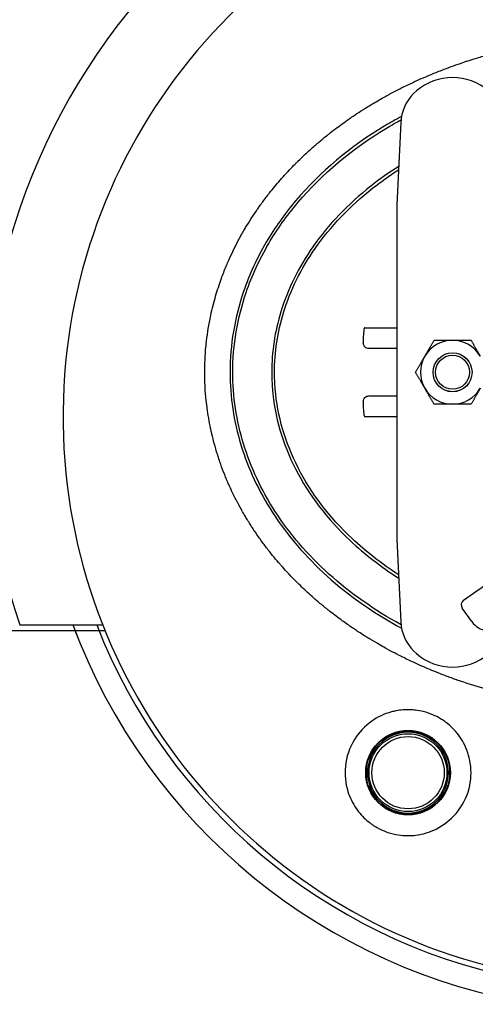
# Model space of a CAD drawing. Header units: inches. Extents: x 24 to 1128, y -94 to 748.
# Tile 471 of 573: x 931 to 942, y 131 to 153. Entities that reach past the tile are written whole.
import ezdxf

# ---------------------------------------------------------------- set-up
doc = ezdxf.new("R2010")
doc.units = ezdxf.units.IN
doc.header["$LTSCALE"] = 32
doc.header["$MEASUREMENT"] = 0
doc.layers.add('Visible (ANSI)', color=7, linetype='Continuous', lineweight=30)

msp = doc.modelspace()

# ---------------------------------------------------------------- linework, layer by layer
at = {"layer": 'Visible (ANSI)'}
for p, q in [((940.03021, 150.9263), (939.94166, 149.07504)), ((939.94166, 149.07504), (939.94166, 147.11467)), ((939.94166, 147.11467), (939.94166, 143.51258)), ((939.21805, 146.31362), (939.94166, 146.31362)), ((939.18611, 146.06362), (939.18611, 145.96987)), ((939.94166, 145.84487), (939.3101, 145.84487)), ((941.43881, 140.18893), (948.5814, 145.24322)), ((939.3101, 144.78237), (939.94166, 144.78237)), ((939.18611, 144.65737), (939.18611, 144.56362)), ((939.94166, 144.31362), (939.21805, 144.31362)), ((939.94166, 143.51258), (939.94166, 141.55221)), ((939.94166, 141.55221), (940.03021, 139.70095)), ((941.62559, 139.70857), (941.40897, 140.01469)), ((932.71246, 139.50112), (896.83416, 139.50112)), ((933.38479, 139.50112), (896.83416, 139.50112)), ((931.467, 139.63562), (933.33085, 139.63562))]:
    msp.add_line(p, q, dxfattribs=at)
for centre, radius in [((941.19166, 145.31362), 0.43764), ((941.19166, 145.31362), 0.4375), ((941.19166, 145.31362), 0.38194), ((940.19166, 136.31362), 0.95), ((940.19166, 136.31362), 0.93437), ((940.19166, 136.31362), 0.875), ((940.19166, 136.31362), 0.8125)]:
    msp.add_circle(centre, radius, dxfattribs=at)
for centre, radius, start, end in [((945.19166, 144.31362), 14.5, 101.940544, 198.821487), ((945.19166, 144.31362), 12.75, 103.608961, 257.832657), ((941.19166, 150.68862), 1.25, 49.428759, 130.571241), ((941.02907, 150.87852), 1, 130.571241, 172.034452), ((941.19166, 145.31362), 0.719, 90.036232, 150.036232), ((941.19166, 145.31362), 0.719, 30.036232, 90.036232), ((941.19166, 145.31362), 0.719, 150.036232, 210.036232), ((941.19166, 145.31362), 0.719, 210.036232, 270.036232), ((941.19166, 145.31362), 0.719, 270.036232, 330.036232), ((941.51101, 140.08689), 0.125, 125.284259, 215.284259), ((942.03374, 139.99739), 0.5, 215.284259, 305.284259), ((945.19166, 144.31362), 13.375, 200.472453, 260.876039), ((945.19166, 144.31362), 13.375, 201.088717, 201.951756), ((945.19166, 144.31362), 12.875, 201.305447, 258.337129), ((941.02907, 139.74873), 1, 187.965548, 229.428759), ((941.19166, 139.93862), 1.25, 229.428759, 310.571241), ((940.19166, 136.31362), 0.9075, 90, 270), ((940.19166, 136.31362), 0.9075, 270, 90)]:
    msp.add_arc(centre, radius, start, end, dxfattribs=at)
for centre, major_axis, start_param, end_param in [((939.21805, 146.06362), (0, 0.25), 0, 1.57079633), ((939.21805, 144.56362), (0, -0.25), 4.71238898, 6.28318531)]:
    msp.add_ellipse(centre, major_axis=major_axis, ratio=0.12777778, start_param=start_param, end_param=end_param, dxfattribs=at)
for points, knots in [([(935.62437, 145.31362), (935.62437, 145.50311), (935.63331, 145.69367), (935.65109, 145.88269), (935.65234, 145.896), (935.65364, 145.90929), (935.65498, 145.92258), (935.65571, 145.92991), (935.65647, 145.93723), (935.65723, 145.94456), (935.67698, 146.13376), (935.70554, 146.32165), (935.74267, 146.50783), (935.74388, 146.5139), (935.7451, 146.51998), (935.74633, 146.52605), (935.75064, 146.54732), (935.75506, 146.56857), (935.75959, 146.5898), (935.77583, 146.66583), (935.7935, 146.74159), (935.81259, 146.81701), (935.81319, 146.81937), (935.81379, 146.82173), (935.81439, 146.82409), (935.84854, 146.95836), (935.88708, 147.09122), (935.92981, 147.22244), (935.95024, 147.28517), (935.97164, 147.34759), (935.994, 147.40965), (935.99543, 147.41364), (935.99688, 147.41763), (935.99832, 147.42162), (936.03178, 147.51394), (936.06735, 147.60548), (936.10493, 147.69609), (936.10771, 147.70279), (936.1105, 147.70948), (936.1133, 147.71617), (936.12982, 147.75564), (936.14673, 147.79494), (936.16401, 147.83405), (936.22694, 147.97651), (936.29487, 148.11658), (936.36726, 148.25374), (936.37328, 148.26515), (936.37933, 148.27653), (936.38541, 148.28789), (936.40868, 148.33137), (936.43239, 148.37455), (936.45654, 148.41742), (936.47666, 148.45315), (936.49711, 148.48871), (936.51788, 148.5241), (936.52568, 148.53739), (936.53352, 148.55065), (936.54141, 148.56389), (936.62403, 148.70254), (936.71148, 148.8383), (936.80265, 148.97002), (936.82023, 148.99542), (936.83799, 149.02073), (936.85592, 149.04594), (936.86711, 149.06168), (936.87837, 149.07737), (936.88969, 149.09302), (936.93946, 149.16184), (936.99048, 149.22985), (937.04251, 149.2968), (937.05538, 149.31336), (937.06831, 149.32985), (937.08129, 149.34627), (937.11886, 149.39378), (937.1569, 149.44071), (937.19532, 149.48697), (937.27692, 149.58523), (937.36184, 149.6824), (937.44869, 149.77698), (937.46441, 149.79411), (937.4802, 149.81115), (937.49605, 149.8281), (937.53999, 149.87511), (937.58434, 149.9214), (937.62884, 149.96677), (937.64163, 149.97981), (937.65449, 149.99283), (937.66743, 150.00584), (937.6842, 150.0227), (937.70109, 150.03954), (937.71808, 150.05632), (937.77226, 150.10985), (937.82749, 150.16291), (937.88335, 150.21509), (937.95436, 150.28143), (938.02638, 150.34636), (938.09842, 150.40913), (938.11027, 150.41946), (938.12217, 150.42977), (938.13412, 150.44007), (938.15278, 150.45615), (938.17156, 150.47219), (938.19045, 150.48818), (938.25307, 150.54121), (938.31687, 150.59367), (938.38125, 150.6451), (938.40074, 150.66067), (938.42028, 150.67614), (938.43986, 150.69151), (938.49275, 150.73302), (938.5459, 150.77375), (938.59895, 150.81349), (938.69717, 150.88706), (938.79856, 150.9598), (938.90105, 151.0302), (938.92131, 151.04411), (938.9416, 151.05794), (938.96193, 151.07166), (939.0163, 151.10837), (939.07084, 151.14436), (939.12521, 151.17943), (939.14105, 151.18965), (939.15695, 151.19984), (939.17292, 151.21001), (939.19313, 151.22287), (939.21344, 151.23569), (939.23384, 151.24846), (939.29232, 151.28507), (939.35152, 151.32123), (939.41105, 151.35673), (939.49822, 151.4087), (939.58613, 151.45923), (939.67352, 151.50771), (939.69533, 151.51981), (939.71722, 151.53185), (939.7392, 151.54383), (939.75913, 151.55469), (939.77912, 151.56549), (939.79917, 151.57624), (939.87627, 151.61757), (939.95427, 151.65807), (940.03286, 151.69759), (940.05248, 151.70745), (940.07213, 151.71726), (940.09182, 151.72699), (940.09626, 151.72919), (940.10071, 151.73139), (940.10516, 151.73358), (940.15017, 151.75576), (940.19525, 151.77757), (940.24032, 151.79897), (940.37173, 151.86136), (940.50469, 151.92107), (940.63867, 151.97795), (940.65701, 151.98573), (940.67537, 151.99347), (940.69374, 152.00114), (940.73691, 152.01918), (940.78017, 152.03692), (940.82351, 152.05437), (940.86557, 152.0713), (940.90775, 152.08796), (940.95004, 152.10437), (940.96753, 152.11115), (940.98504, 152.11789), (941.00258, 152.12458), (941.14115, 152.1775), (941.28085, 152.22759), (941.42127, 152.27477), (941.4766, 152.29337), (941.53209, 152.31153), (941.58773, 152.32926), (941.60322, 152.33419), (941.61872, 152.33909), (941.63424, 152.34396), (941.7269, 152.37304), (941.81993, 152.40092), (941.91326, 152.42758), (941.9276, 152.43168), (941.94194, 152.43575), (941.95629, 152.43978), (941.98128, 152.44682), (942.00628, 152.45376), (942.03131, 152.46062), (942.21161, 152.51004), (942.39322, 152.55506), (942.57569, 152.59566), (942.58744, 152.59828), (942.59919, 152.60087), (942.61095, 152.60345), (942.62441, 152.6064), (942.63787, 152.60933), (942.65134, 152.61223), (942.73796, 152.6309), (942.82478, 152.64859), (942.91179, 152.6653), (942.92213, 152.66729), (942.93248, 152.66926), (942.94283, 152.67122), (943.05464, 152.69238), (943.16675, 152.71192), (943.27911, 152.72986), (943.38334, 152.7465), (943.4878, 152.76176), (943.59242, 152.77563), (943.59981, 152.77661), (943.60721, 152.77759), (943.6146, 152.77855), (943.71374, 152.79152), (943.81302, 152.80324), (943.9124, 152.81373), (943.92032, 152.81456), (943.92824, 152.81539), (943.93616, 152.81621), (943.942, 152.81682), (943.94783, 152.81742), (943.95367, 152.81801), (944.15215, 152.83827), (944.35125, 152.85363), (944.55041, 152.8641), (944.57615, 152.86545), (944.60191, 152.86672), (944.6277, 152.86791), (944.63034, 152.86803), (944.63298, 152.86815), (944.63562, 152.86827), (944.74831, 152.87341), (944.8615, 152.87699), (944.97469, 152.879), (944.97553, 152.87901), (944.97638, 152.87903), (944.97723, 152.87904), (945.04849, 152.88029), (945.11975, 152.88092), (945.19089, 152.88092), (945.19115, 152.88092), (945.1914, 152.88092), (945.19166, 152.88092)], [0.713770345, 0.713770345, 0.713770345, 0.713770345, 0.723953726, 0.723953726, 0.723953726, 0.724670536, 0.724670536, 0.724670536, 0.725065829, 0.725065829, 0.725065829, 0.735280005, 0.735280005, 0.735280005, 0.73561331, 0.73561331, 0.73561331, 0.736781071, 0.736781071, 0.736781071, 0.740963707, 0.740963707, 0.740963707, 0.7410946, 0.7410946, 0.7410946, 0.748544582, 0.748544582, 0.748544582, 0.752105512, 0.752105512, 0.752105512, 0.752334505, 0.752334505, 0.752334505, 0.757635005, 0.757635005, 0.757635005, 0.758026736, 0.758026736, 0.758026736, 0.760339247, 0.760339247, 0.760339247, 0.768763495, 0.768763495, 0.768763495, 0.769463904, 0.769463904, 0.769463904, 0.772143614, 0.772143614, 0.772143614, 0.77437648, 0.77437648, 0.77437648, 0.775215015, 0.775215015, 0.775215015, 0.783997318, 0.783997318, 0.783997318, 0.785690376, 0.785690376, 0.785690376, 0.786746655, 0.786746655, 0.786746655, 0.791390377, 0.791390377, 0.791390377, 0.792538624, 0.792538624, 0.792538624, 0.795860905, 0.795860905, 0.795860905, 0.802916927, 0.802916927, 0.802916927, 0.804194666, 0.804194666, 0.804194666, 0.807738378, 0.807738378, 0.807738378, 0.808756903, 0.808756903, 0.808756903, 0.810077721, 0.810077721, 0.810077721, 0.814289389, 0.814289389, 0.814289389, 0.819643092, 0.819643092, 0.819643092, 0.820523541, 0.820523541, 0.820523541, 0.821898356, 0.821898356, 0.821898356, 0.826456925, 0.826456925, 0.826456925, 0.82783697, 0.82783697, 0.82783697, 0.831564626, 0.831564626, 0.831564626, 0.838466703, 0.838466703, 0.838466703, 0.839830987, 0.839830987, 0.839830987, 0.843480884, 0.843480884, 0.843480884, 0.844543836, 0.844543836, 0.844543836, 0.845889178, 0.845889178, 0.845889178, 0.849746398, 0.849746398, 0.849746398, 0.85539408, 0.85539408, 0.85539408, 0.85680352, 0.85680352, 0.85680352, 0.858081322, 0.858081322, 0.858081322, 0.862993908, 0.862993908, 0.862993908, 0.864220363, 0.864220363, 0.864220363, 0.864497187, 0.864497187, 0.864497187, 0.867299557, 0.867299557, 0.867299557, 0.875469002, 0.875469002, 0.875469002, 0.876587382, 0.876587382, 0.876587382, 0.879214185, 0.879214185, 0.879214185, 0.881763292, 0.881763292, 0.881763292, 0.882817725, 0.882817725, 0.882817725, 0.891152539, 0.891152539, 0.891152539, 0.894436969, 0.894436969, 0.894436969, 0.895351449, 0.895351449, 0.895351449, 0.90081404, 0.90081404, 0.90081404, 0.901653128, 0.901653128, 0.901653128, 0.903114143, 0.903114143, 0.903114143, 0.913641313, 0.913641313, 0.913641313, 0.9143192, 0.9143192, 0.9143192, 0.915095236, 0.915095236, 0.915095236, 0.920086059, 0.920086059, 0.920086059, 0.920679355, 0.920679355, 0.920679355, 0.927089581, 0.927089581, 0.927089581, 0.933036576, 0.933036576, 0.933036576, 0.933456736, 0.933456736, 0.933456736, 0.939090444, 0.939090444, 0.939090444, 0.939539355, 0.939539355, 0.939539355, 0.939870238, 0.939870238, 0.939870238, 0.951116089, 0.951116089, 0.951116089, 0.952569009, 0.952569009, 0.952569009, 0.952717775, 0.952717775, 0.952717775, 0.959065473, 0.959065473, 0.959065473, 0.959112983, 0.959112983, 0.959112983, 0.963109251, 0.963109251, 0.963109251, 0.963123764, 0.963123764, 0.963123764, 0.963123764]), ([(940.04666, 151.06517), (939.91955, 150.99664), (939.79458, 150.92547), (938.89787, 150.38624), (938.21573, 149.81725), (937.4184, 148.8719), (937.19746, 148.56125), (936.79906, 147.88242), (936.62763, 147.51154), (936.29571, 146.54194), (936.19166, 145.92798), (936.19166, 145.31362)], [-0.947401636, -0.947401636, -0.947401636, -0.947401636, -0.894959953, -0.894959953, -0.564026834, -0.564026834, -0.414642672, -0.414642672, -0.251325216, -0.251325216, 0, 0, 0, 0]), ([(936.25416, 145.31362), (936.25416, 145.92099), (936.357, 146.528), (936.68536, 147.4872), (936.855, 147.85426), (937.2495, 148.52643), (937.46836, 148.8342), (938.25866, 149.77121), (938.93542, 150.33589), (939.81265, 150.86341), (939.923, 150.92663), (940.03507, 150.98778)], [0, 0, 0, 0, 0.251325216, 0.251325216, 0.414642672, 0.414642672, 0.564026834, 0.564026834, 0.894959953, 0.894959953, 0.941678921, 0.941678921, 0.941678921, 0.941678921]), ([(939.9832, 149.94187), (939.76364, 149.80223), (939.55397, 149.65374), (938.84095, 149.09134), (938.40152, 148.63123), (937.73184, 147.67263), (937.48882, 147.17936), (937.19791, 146.22609), (937.12916, 145.76987), (937.12916, 145.31362)], [2.274273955, 2.274273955, 2.274273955, 2.274273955, 2.381378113, 2.381378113, 2.658967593, 2.658967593, 2.916592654, 2.916592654, 3.141592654, 3.141592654, 3.141592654, 3.141592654]), ([(937.19166, 145.31362), (937.19166, 145.76362), (937.25945, 146.21361), (937.54658, 147.15453), (937.78659, 147.64186), (938.44898, 148.59003), (938.88408, 149.04575), (939.57973, 149.59446), (939.77521, 149.73375), (939.97954, 149.86532)], [-3.141592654, -3.141592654, -3.141592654, -3.141592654, -2.916592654, -2.916592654, -2.658967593, -2.658967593, -2.381378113, -2.381378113, -2.280389, -2.280389, -2.280389, -2.280389]), ([(939.3101, 145.84487), (939.29453, 145.84487), (939.27792, 145.84801), (939.24737, 145.86077), (939.23343, 145.87039), (939.21141, 145.89258), (939.20187, 145.90664), (939.18922, 145.93744), (939.18611, 145.95418), (939.18611, 145.96987)], [0.478393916, 0.478393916, 0.478393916, 0.478393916, 0.597992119, 0.597992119, 0.717590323, 0.717590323, 0.837188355, 0.837188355, 0.956786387, 0.956786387, 0.956786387, 0.956786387]), ([(946.09839, 137.78001), (946.09277, 137.77959), (946.08714, 137.77917), (946.08151, 137.77876), (946.07646, 137.77839), (946.07141, 137.77803), (946.06636, 137.77766), (945.84251, 137.76159), (945.61829, 137.75172), (945.39428, 137.74801), (945.39325, 137.74799), (945.39222, 137.74797), (945.39119, 137.74795), (945.30475, 137.74654), (945.21834, 137.74605), (945.13196, 137.74647), (945.10541, 137.7466), (945.07886, 137.74682), (945.05229, 137.74712), (945.05156, 137.74713), (945.05083, 137.74714), (945.0501, 137.74715), (944.82081, 137.7498), (944.59107, 137.75891), (944.3617, 137.77453), (944.35722, 137.77484), (944.35274, 137.77515), (944.34827, 137.77546), (944.2357, 137.78325), (944.12323, 137.79261), (944.01095, 137.80353), (944.00447, 137.80416), (943.99799, 137.80479), (943.99151, 137.80543), (943.76483, 137.82785), (943.53899, 137.85665), (943.31453, 137.89179), (943.30403, 137.89343), (943.29353, 137.89509), (943.28303, 137.89676), (943.24916, 137.90216), (943.21533, 137.9077), (943.18153, 137.91338), (943.11068, 137.92529), (943.03987, 137.93786), (942.96913, 137.95108), (942.95682, 137.95338), (942.94452, 137.9557), (942.93221, 137.95804), (942.7162, 137.99913), (942.50087, 138.04634), (942.28709, 138.09968), (942.27127, 138.10363), (942.25547, 138.10761), (942.23968, 138.11162), (942.17237, 138.12871), (942.10522, 138.14642), (942.03826, 138.16473), (942.00923, 138.17266), (941.98025, 138.18071), (941.95129, 138.18887), (941.9338, 138.19381), (941.91631, 138.19878), (941.89884, 138.2038), (941.69471, 138.26241), (941.49249, 138.32668), (941.29282, 138.39652), (941.28907, 138.39783), (941.28532, 138.39915), (941.28157, 138.40046), (941.26447, 138.40646), (941.24738, 138.41251), (941.23029, 138.4186), (941.14345, 138.44957), (941.05685, 138.48168), (940.97057, 138.51495), (940.94817, 138.52358), (940.9258, 138.53229), (940.90345, 138.54108), (940.84301, 138.56484), (940.78274, 138.58917), (940.72268, 138.61406), (940.71041, 138.61915), (940.69815, 138.62426), (940.6859, 138.62939), (940.56054, 138.68189), (940.43608, 138.73684), (940.3128, 138.79421), (940.28791, 138.80579), (940.26307, 138.81747), (940.23828, 138.82925), (940.15156, 138.87045), (940.06544, 138.91284), (939.98003, 138.95642), (939.95399, 138.9697), (939.92801, 138.9831), (939.9021, 138.9966), (939.82954, 139.03442), (939.75751, 139.07309), (939.68607, 139.11259), (939.63918, 139.13852), (939.59254, 139.1648), (939.54617, 139.19144), (939.47709, 139.23113), (939.40833, 139.27175), (939.33998, 139.31331), (939.31161, 139.33055), (939.28332, 139.34795), (939.2551, 139.36552), (939.18021, 139.41212), (939.10585, 139.45984), (939.03209, 139.50867), (939.0031, 139.52787), (938.9742, 139.54723), (938.94541, 139.56677), (938.86709, 139.6199), (938.78952, 139.67428), (938.7128, 139.72988), (938.62202, 139.79567), (938.53244, 139.86316), (938.44424, 139.93231), (938.41484, 139.95535), (938.3856, 139.97858), (938.35651, 140.00199), (938.29224, 140.05371), (938.22875, 140.10631), (938.16616, 140.15971), (938.13673, 140.18481), (938.1075, 140.2101), (938.07846, 140.23556), (938.0676, 140.24509), (938.05676, 140.25464), (938.04595, 140.26422), (938.04241, 140.26736), (938.03887, 140.2705), (938.03533, 140.27365), (937.99093, 140.31312), (937.94684, 140.35317), (937.90309, 140.39377), (937.81528, 140.47527), (937.72887, 140.55902), (937.64418, 140.64488), (937.61529, 140.67418), (937.5866, 140.70372), (937.55812, 140.7335), (937.50465, 140.78941), (937.45193, 140.84617), (937.40003, 140.90374), (937.38865, 140.91637), (937.3773, 140.92904), (937.366, 140.94175), (937.34958, 140.9602), (937.33325, 140.97873), (937.31701, 140.99734), (937.22595, 141.1017), (937.13765, 141.20856), (937.05249, 141.31764), (937.02661, 141.35079), (937.00102, 141.38415), (936.97572, 141.41771), (936.96389, 141.43341), (936.95213, 141.44915), (936.94043, 141.46493), (936.9153, 141.49883), (936.89049, 141.53292), (936.86599, 141.56719), (936.84167, 141.6012), (936.81767, 141.6354), (936.79399, 141.66977), (936.77194, 141.70177), (936.75009, 141.73403), (936.72847, 141.76653), (936.70498, 141.80183), (936.68176, 141.83742), (936.6588, 141.8733), (936.6485, 141.88941), (936.63825, 141.90557), (936.62805, 141.92179), (936.6056, 141.95753), (936.58341, 141.99355), (936.56153, 142.02981), (936.54472, 142.05767), (936.52809, 142.08567), (936.51164, 142.1138), (936.48702, 142.15592), (936.46282, 142.19834), (936.43906, 142.24106), (936.41908, 142.27696), (936.39941, 142.31307), (936.38006, 142.34937), (936.37034, 142.36762), (936.36069, 142.38592), (936.35113, 142.40426), (936.33245, 142.44009), (936.31409, 142.47609), (936.29605, 142.51227), (936.27555, 142.55337), (936.25547, 142.59469), (936.23582, 142.63621), (936.22006, 142.66953), (936.20456, 142.70298), (936.18935, 142.73655), (936.17321, 142.77219), (936.15738, 142.80798), (936.14187, 142.84389), (936.133, 142.86443), (936.12424, 142.88502), (936.11558, 142.90564), (936.10069, 142.94112), (936.08612, 142.97671), (936.07187, 143.01242), (936.0406, 143.09078), (936.01089, 143.16967), (935.98278, 143.249), (935.97035, 143.28406), (935.95824, 143.3192), (935.94645, 143.35442), (935.94457, 143.36004), (935.9427, 143.36566), (935.94083, 143.37128), (935.93515, 143.38841), (935.92953, 143.40558), (935.92398, 143.4228), (935.91277, 143.45757), (935.90183, 143.49254), (935.89117, 143.52768), (935.86617, 143.61012), (935.84269, 143.69356), (935.82087, 143.7779), (935.81766, 143.7903), (935.81449, 143.80273), (935.81135, 143.81517), (935.80607, 143.83611), (935.80089, 143.8571), (935.79581, 143.87814), (935.78932, 143.90506), (935.783, 143.93206), (935.77686, 143.95911), (935.76961, 143.99103), (935.7626, 144.02303), (935.75585, 144.0551), (935.72422, 144.20538), (935.69811, 144.35719), (935.67777, 144.50981), (935.67415, 144.53696), (935.67072, 144.56413), (935.66746, 144.59132), (935.64112, 144.81153), (935.62684, 145.03313), (935.62466, 145.25383), (935.62447, 145.27377), (935.62437, 145.2937), (935.62437, 145.31362)], [0.445925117, 0.445925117, 0.445925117, 0.445925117, 0.446243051, 0.446243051, 0.446243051, 0.446528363, 0.446528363, 0.446528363, 0.459174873, 0.459174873, 0.459174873, 0.459233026, 0.459233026, 0.459233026, 0.464113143, 0.464113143, 0.464113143, 0.465613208, 0.465613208, 0.465613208, 0.465654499, 0.465654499, 0.465654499, 0.478602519, 0.478602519, 0.478602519, 0.478855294, 0.478855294, 0.478855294, 0.485209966, 0.485209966, 0.485209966, 0.485576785, 0.485576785, 0.485576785, 0.498408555, 0.498408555, 0.498408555, 0.499008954, 0.499008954, 0.499008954, 0.50094645, 0.50094645, 0.50094645, 0.505007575, 0.505007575, 0.505007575, 0.505714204, 0.505714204, 0.505714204, 0.518120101, 0.518120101, 0.518120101, 0.519037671, 0.519037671, 0.519037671, 0.522947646, 0.522947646, 0.522947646, 0.52464227, 0.52464227, 0.52464227, 0.52566643, 0.52566643, 0.52566643, 0.537633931, 0.537633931, 0.537633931, 0.537858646, 0.537858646, 0.537858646, 0.538884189, 0.538884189, 0.538884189, 0.544096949, 0.544096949, 0.544096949, 0.545450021, 0.545450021, 0.545450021, 0.549108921, 0.549108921, 0.549108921, 0.549856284, 0.549856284, 0.549856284, 0.557503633, 0.557503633, 0.557503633, 0.559047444, 0.559047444, 0.559047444, 0.564448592, 0.564448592, 0.564448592, 0.566095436, 0.566095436, 0.566095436, 0.570707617, 0.570707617, 0.570707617, 0.573735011, 0.573735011, 0.573735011, 0.578244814, 0.578244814, 0.578244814, 0.580115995, 0.580115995, 0.580115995, 0.585081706, 0.585081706, 0.585081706, 0.587033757, 0.587033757, 0.587033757, 0.59234267, 0.59234267, 0.59234267, 0.598624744, 0.598624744, 0.598624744, 0.600718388, 0.600718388, 0.600718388, 0.605344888, 0.605344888, 0.605344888, 0.607520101, 0.607520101, 0.607520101, 0.608334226, 0.608334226, 0.608334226, 0.608601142, 0.608601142, 0.608601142, 0.611951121, 0.611951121, 0.611951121, 0.618675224, 0.618675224, 0.618675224, 0.620969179, 0.620969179, 0.620969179, 0.625275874, 0.625275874, 0.625275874, 0.626220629, 0.626220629, 0.626220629, 0.627592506, 0.627592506, 0.627592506, 0.635284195, 0.635284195, 0.635284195, 0.637621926, 0.637621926, 0.637621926, 0.638715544, 0.638715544, 0.638715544, 0.641064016, 0.641064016, 0.641064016, 0.643394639, 0.643394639, 0.643394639, 0.645564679, 0.645564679, 0.645564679, 0.647920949, 0.647920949, 0.647920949, 0.648978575, 0.648978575, 0.648978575, 0.651308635, 0.651308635, 0.651308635, 0.653098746, 0.653098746, 0.653098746, 0.655778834, 0.655778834, 0.655778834, 0.658031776, 0.658031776, 0.658031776, 0.659164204, 0.659164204, 0.659164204, 0.661376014, 0.661376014, 0.661376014, 0.663888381, 0.663888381, 0.663888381, 0.665904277, 0.665904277, 0.665904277, 0.668044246, 0.668044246, 0.668044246, 0.669268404, 0.669268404, 0.669268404, 0.671373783, 0.671373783, 0.671373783, 0.675994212, 0.675994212, 0.675994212, 0.678036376, 0.678036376, 0.678036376, 0.678362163, 0.678362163, 0.678362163, 0.679354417, 0.679354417, 0.679354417, 0.681358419, 0.681358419, 0.681358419, 0.686058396, 0.686058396, 0.686058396, 0.686749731, 0.686749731, 0.686749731, 0.687912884, 0.687912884, 0.687912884, 0.689400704, 0.689400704, 0.689400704, 0.691156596, 0.691156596, 0.691156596, 0.699384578, 0.699384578, 0.699384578, 0.70084809, 0.70084809, 0.70084809, 0.712699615, 0.712699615, 0.712699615, 0.713770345, 0.713770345, 0.713770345, 0.713770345]), ([(936.19166, 145.31362), (936.19166, 144.76447), (936.27463, 144.21553), (936.59823, 143.15345), (936.83917, 142.64062), (937.4824, 141.64246), (937.89599, 141.16264), (938.86863, 140.28609), (939.43269, 139.89319), (940.04664, 139.56205)], [-6.283185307, -6.283185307, -6.283185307, -6.283185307, -6.058530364, -6.058530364, -5.832976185, -5.832976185, -5.589103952, -5.589103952, -5.335783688, -5.335783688, -5.335783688, -5.335783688]), ([(940.03506, 139.63945), (939.44119, 139.96364), (938.8954, 140.3461), (937.94165, 141.20563), (937.53174, 141.68128), (936.89466, 142.66989), (936.65626, 143.17743), (936.33617, 144.228), (936.25416, 144.77072), (936.25416, 145.31362)], [5.341506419, 5.341506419, 5.341506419, 5.341506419, 5.589103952, 5.589103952, 5.832976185, 5.832976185, 6.058530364, 6.058530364, 6.283185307, 6.283185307, 6.283185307, 6.283185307]), ([(937.12916, 145.31362), (937.12916, 145.18664), (937.13447, 145.05965), (937.19633, 144.3197), (937.37245, 143.71269), (937.96127, 142.55924), (938.37704, 142.0139), (939.21854, 141.22188), (939.58462, 140.93907), (939.98324, 140.6854)], [-3.141592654, -3.141592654, -3.141592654, -3.141592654, -3.078968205, -3.078968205, -2.775946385, -2.775946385, -2.46877246, -2.46877246, -2.274273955, -2.274273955, -2.274273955, -2.274273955]), ([(939.97958, 140.76196), (939.59853, 141.00747), (939.24819, 141.2798), (938.42465, 142.05492), (938.0134, 142.59457), (937.4316, 143.73429), (937.25792, 144.33327), (937.19689, 145.06313), (937.19166, 145.18838), (937.19166, 145.31362)], [2.280389, 2.280389, 2.280389, 2.280389, 2.46877246, 2.46877246, 2.775946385, 2.775946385, 3.078968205, 3.078968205, 3.141592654, 3.141592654, 3.141592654, 3.141592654]), ([(939.18611, 144.65737), (939.18611, 144.67307), (939.18922, 144.68981), (939.20187, 144.72061), (939.21141, 144.73466), (939.23343, 144.75686), (939.24737, 144.76648), (939.27792, 144.77924), (939.29453, 144.78237), (939.3101, 144.78237)], [0, 0, 0, 0, 0.119598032, 0.119598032, 0.239196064, 0.239196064, 0.358794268, 0.358794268, 0.478392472, 0.478392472, 0.478392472, 0.478392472]), ([(939.91963, 137.70265), (939.88548, 137.69596), (939.8517, 137.68804), (939.65667, 137.63472), (939.50769, 137.56317), (939.21922, 137.35992), (939.089, 137.22034), (938.8754, 136.87776), (938.80422, 136.66871), (938.76498, 136.26743), (938.78277, 136.07711), (938.88221, 135.75827), (938.94485, 135.62754), (939.0962, 135.40966), (939.17602, 135.32036), (939.29869, 135.2147), (939.33063, 135.18949), (939.38431, 135.15078), (939.40531, 135.13647), (939.4463, 135.11014), (939.46621, 135.09803), (939.51264, 135.07135), (939.53932, 135.05714), (939.62329, 135.01579), (939.68165, 134.9918), (939.81992, 134.94537), (939.89992, 134.92623), (940.111, 134.89432), (940.24097, 134.89345), (940.5277, 134.92909), (940.68088, 134.97636), (940.99354, 135.13134), (941.14599, 135.2511), (941.40603, 135.5566), (941.50699, 135.74775), (941.60876, 136.13903), (941.62059, 136.33282), (941.56692, 136.68388), (941.51646, 136.83847), (941.37193, 137.10743), (941.28649, 137.22218), (941.14315, 137.36306), (941.10001, 137.40063), (941.02555, 137.4579), (940.99562, 137.47913), (940.93674, 137.51753), (940.90797, 137.53487), (940.84136, 137.57184), (940.80323, 137.5908), (940.68952, 137.64111), (940.6123, 137.66752), (940.47676, 137.70127), (940.41944, 137.71179), (940.36198, 137.71875)], [0.86335203, 0.86335203, 0.86335203, 0.86335203, 1.14491927, 1.14491927, 2.51064076, 2.51064076, 4.14557022, 4.14557022, 6.05940486, 6.05940486, 7.6794995, 7.6794995, 8.85307641, 8.85307641, 9.78494384, 9.78494384, 10.09656497, 10.09656497, 10.29056056, 10.29056056, 10.46838299, 10.46838299, 10.69928088, 10.69928088, 11.18444846, 11.18444846, 11.82805016, 11.82805016, 12.87879798, 12.87879798, 14.23269861, 14.23269861, 15.91544114, 15.91544114, 17.77560371, 17.77560371, 19.38779699, 19.38779699, 20.68269143, 20.68269143, 21.78692329, 21.78692329, 22.22425567, 22.22425567, 22.50412486, 22.50412486, 22.76025152, 22.76025152, 23.08514396, 23.08514396, 23.71046915, 23.71046915, 24.16231234, 24.16231234, 24.16231234, 24.16231234]), ([(940.36198, 137.71875), (940.32214, 137.72358), (940.28223, 137.7267), (940.24238, 137.72813), (940.13258, 137.73207), (940.02435, 137.72316), (939.91963, 137.70265)], [24.16231234, 24.16231234, 24.16231234, 24.16231234, 24.47569364, 24.47569364, 24.47569364, 25.33904567, 25.33904567, 25.33904567, 25.33904567])]:
    msp.add_open_spline(points, degree=3, knots=knots, dxfattribs=at)
for points in [[(940.03871, 151.0171), (940.0345, 150.98697), (940.03166, 150.95666), (940.03021, 150.9263)], [(940.03021, 139.70095), (940.03166, 139.67064), (940.03449, 139.64033), (940.03871, 139.61015)]]:
    msp.add_open_spline(points, degree=3, dxfattribs=at)
for points in [[(940.56876, 145.67273), (940.66499, 145.83964), (940.77609, 146.03236)], [(940.77609, 146.03236), (940.99855, 146.0325), (941.19121, 146.03262)], [(941.19121, 146.03262), (941.38386, 146.03275), (941.60632, 146.03289)], [(941.60632, 146.03289), (941.71767, 145.8403), (941.81411, 145.67352)], [(940.36143, 145.3131), (940.47254, 145.50583), (940.56876, 145.67273)], [(940.56922, 144.95373), (940.47279, 145.12051), (940.36143, 145.3131)], [(940.777, 144.59436), (940.66565, 144.78695), (940.56922, 144.95373)], [(941.81456, 144.95452), (941.71834, 144.78761), (941.60723, 144.59489)], [(941.19212, 144.59462), (940.99946, 144.5945), (940.777, 144.59436)], [(941.60723, 144.59489), (941.38477, 144.59475), (941.19212, 144.59462)]]:
    msp.add_rational_spline(points, [1, 1.0379548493, 1], degree=2, dxfattribs=at)

doc.saveas('drawing.dxf')
